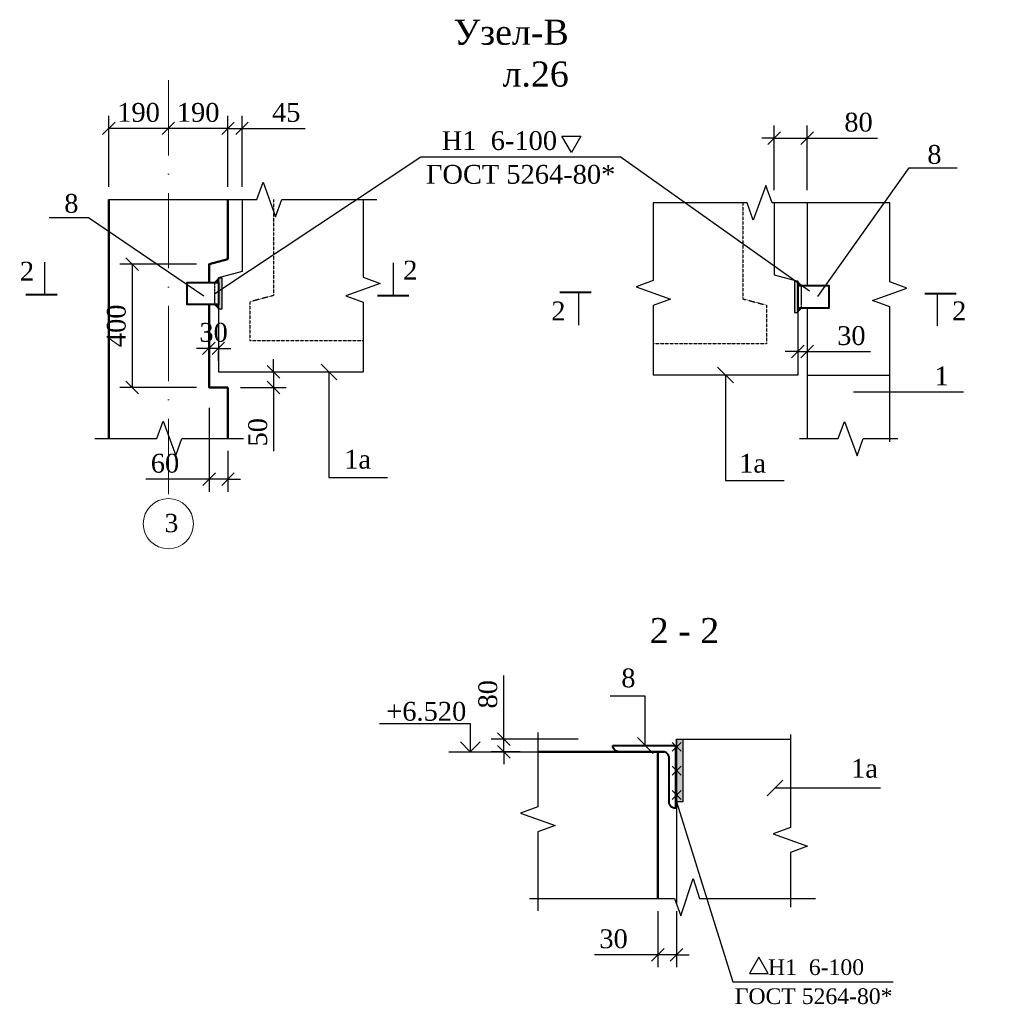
# Model space of a CAD drawing. Header units: millimetres. Extents: x 2063114 to 14983986, y -126020516 to 213791.
# Tile 361 of 656: x 2337849 to 2353550, y -1107001 to -1091302. Entities that reach past the tile are written whole.
import ezdxf
from ezdxf.enums import TextEntityAlignment as Align

# ---------------------------------------------------------------- set-up
doc = ezdxf.new("R2010")
doc.units = ezdxf.units.MM
for name, pattern in [('ACAD_ISO04W100', [30, 24, -3, 0, -3]), ('ACAD_ISO10W100', [18, 12, -3, 0, -3]), ('CENTERX2', [4, 2.5, -0.5, 0.5, -0.5]), ('DASHED', [19.05, 12.7, -6.35]), ('JIS_02_4.0', [5.5, 4, -1.5])]:
    doc.linetypes.add(name, pattern=pattern)
doc.layers.get('Defpoints').update_dxf_attribs({"color": 6, "lineweight": 35})
for name, color, linetype in [('HATCH', 1, 'Continuous'), ('VSP-LIN', 2, 'Continuous'), ('VSP_LIN', 2, 'Continuous'), ('ОСН', 250, 'Continuous')]:
    doc.layers.add(name, color=color, linetype=linetype)
for name, color, linetype, lineweight in [('MON_RAM', 240, 'Continuous', 30), ('OTVER', 104, 'Continuous', 30), ('stena', 7, 'Continuous', 50), ('TEXT', 7, 'Continuous', 30), ('ZAK_DET', 44, 'Continuous', 30), ('АСО-оси', 24, 'CENTERX2', 20), ('оси', 22, 'ACAD_ISO04W100', 13)]:
    doc.layers.add(name, color=color, linetype=linetype, lineweight=lineweight)
doc.styles.add('seviyorum', font='times.ttf')
doc.styles.get("Standard").update_dxf_attribs({"font": 'arial.ttf'})
doc.styles.add('TIMES', font='times.ttf')
doc.styles.add('TIMES NEW', font='times.ttf', dxfattribs={"height": 200})
doc.styles.add('Times New Roman', font='times.ttf')
doc.dimstyles.new('100', dxfattribs={"dimtxt": 300, "dimasz": 250, "dimexe": 150, "dimexo": 150, "dimgap": 150, "dimtad": 1, "dimdec": 0, "dimzin": 9, "dimtxsty": 'Standard', "dimblk": 'OBLIQUE', "dimcen": 250, "dimdle": 150, "dimadec": 0, "dimazin": 0, "dimtfac": 1, "dimtdec": 0, "dimtmove": 0, "dimatfit": 3, "dimldrblk": 'NONE', "dimfxl": 1, "dimarcsym": 0})
doc.dimstyles.new('100$0', dxfattribs={"dimtxt": 300, "dimasz": 200, "dimexe": 200, "dimexo": 200, "dimgap": 100, "dimtad": 1, "dimtxsty": 'seviyorum', "dimblk": 'OBLIQUE', "dimcen": -200, "dimclrd": 256, "dimclre": 256, "dimclrt": 256, "dimadec": 0, "dimazin": 0, "dimtfac": 1, "dimtmove": 0, "dimatfit": 1, "dimldrblk": 'OPEN90', "dimfxl": 1, "dimlwd": -1, "dimlwe": -1, "dimarcsym": 0})

# ---------------------------------------------------------------- blocks, each defined once
blk = doc.blocks.new('_Oblique')
at = {"color": 0, "linetype": 'ByBlock', "lineweight": -2}
blk.add_line((-0.5, -0.5), (0.5, 0.5), dxfattribs=at)
blk = doc.blocks.new('*D501')
at = {"transparency": 16777216}
for p, q in [((2340866, -1096503), (2340866, -1096342)), ((2340866, -1096542), (2340666, -1096542)), ((2341016, -1096542), (2340866, -1096542)), ((2341016, -1096542), (2341216, -1096542)), ((2341016, -1096591), (2341016, -1096742))]:
    blk.add_line(p, q, dxfattribs=at)
at = {"layer": 'Defpoints', "color": 0, "lineweight": 30, "transparency": 16777216}
for p in [(2341016, -1096391), (2340866, -1096542), (2340866, -1096703)]:
    blk.add_point(p, dxfattribs=at)
at = {"transparency": 16777216, "xscale": 200, "yscale": 200, "zscale": 200}
blk.add_blockref('_Oblique', (2340866, -1096542), dxfattribs=at)
at = {"transparency": 16777216, "xscale": 200, "yscale": 200, "zscale": 200, "rotation": 180}
blk.add_blockref('_Oblique', (2341016, -1096542), dxfattribs=at)
at = {"transparency": 16777216, "insert": (2340941, -1096289), "char_height": 300, "attachment_point": 5, "style": 'Times New Roman'}
blk.add_mtext('30', dxfattribs=at)
blk = doc.blocks.new('_Open90')
at = {"color": 0, "linetype": 'ByBlock', "lineweight": -2}
for p, q in [((0, 0), (-1, 0)), ((-0.5, 0.5), (0, 0)), ((0, 0), (-0.5, -0.5))]:
    blk.add_line(p, q, dxfattribs=at)
blk = doc.blocks.new('_None')
blk = doc.blocks.new('*D502')
at = {"transparency": 16777216}
for p, q in [((2350256, -1096419), (2350256, -1096794)), ((2350256, -1096594), (2350056, -1096594)), ((2350256, -1096594), (2350406, -1096594)), ((2350406, -1096594), (2351415, -1096594)), ((2350406, -1096732), (2350406, -1096794))]:
    blk.add_line(p, q, dxfattribs=at)
at = {"layer": 'Defpoints', "color": 0, "lineweight": 30, "transparency": 16777216}
for p in [(2350256, -1096219), (2350406, -1096532), (2350406, -1096594)]:
    blk.add_point(p, dxfattribs=at)
at = {"transparency": 16777216, "xscale": 200, "yscale": 200, "zscale": 200}
blk.add_blockref('_Oblique', (2350256, -1096594), dxfattribs=at)
at = {"transparency": 16777216, "xscale": 200, "yscale": 200, "zscale": 200, "rotation": 180}
blk.add_blockref('_Oblique', (2350406, -1096594), dxfattribs=at)
at = {"transparency": 16777216, "insert": (2351111, -1096341), "char_height": 300, "attachment_point": 5, "style": 'Times New Roman'}
blk.add_mtext('30', dxfattribs=at)
blk = doc.blocks.new('*D503')
at = {"transparency": 16777216}
for p, q in [((2349881, -1094021), (2349881, -1092991)), ((2350406, -1094021), (2350406, -1092991)), ((2349881, -1093191), (2349681, -1093191)), ((2349881, -1093191), (2350406, -1093191)), ((2350406, -1093191), (2351525, -1093191))]:
    blk.add_line(p, q, dxfattribs=at)
at = {"layer": 'Defpoints', "color": 0, "lineweight": 30, "transparency": 16777216}
for p in [(2350406, -1093191), (2349881, -1094221), (2350406, -1094221)]:
    blk.add_point(p, dxfattribs=at)
at = {"transparency": 16777216, "xscale": 200, "yscale": 200, "zscale": 200}
blk.add_blockref('_Oblique', (2349881, -1093191), dxfattribs=at)
at = {"transparency": 16777216, "xscale": 200, "yscale": 200, "zscale": 200, "rotation": 180}
blk.add_blockref('_Oblique', (2350406, -1093191), dxfattribs=at)
at = {"transparency": 16777216, "insert": (2351225, -1092938), "char_height": 300, "attachment_point": 5, "style": 'Times New Roman'}
blk.add_mtext('80', dxfattribs=at)
blk = doc.blocks.new('*D504')
at = {"transparency": 16777216}
for p, q in [((2341170, -1093968), (2341170, -1092835)), ((2341395, -1093968), (2341395, -1092835)), ((2341170, -1093035), (2340970, -1093035)), ((2341170, -1093035), (2341395, -1093035)), ((2341395, -1093035), (2342402, -1093035))]:
    blk.add_line(p, q, dxfattribs=at)
at = {"layer": 'Defpoints', "color": 0, "lineweight": 30, "transparency": 16777216}
for p in [(2341395, -1093035), (2341170, -1094168), (2341395, -1094168)]:
    blk.add_point(p, dxfattribs=at)
at = {"transparency": 16777216, "xscale": 200, "yscale": 200, "zscale": 200}
blk.add_blockref('_Oblique', (2341170, -1093035), dxfattribs=at)
at = {"transparency": 16777216, "xscale": 200, "yscale": 200, "zscale": 200, "rotation": 180}
blk.add_blockref('_Oblique', (2341395, -1093035), dxfattribs=at)
at = {"transparency": 16777216, "insert": (2342099, -1092782), "char_height": 300, "attachment_point": 5, "style": 'Times New Roman'}
blk.add_mtext('45', dxfattribs=at)
blk = doc.blocks.new('*D505')
at = {"transparency": 16777216}
blk.add_line((2341170, -1093035), (2340220, -1093035), dxfattribs=at)
at = {"layer": 'Defpoints', "color": 0, "lineweight": 30, "transparency": 16777216}
for p in [(2340220, -1093035), (2340220, -1093035), (2341170, -1093035)]:
    blk.add_point(p, dxfattribs=at)
at = {"transparency": 16777216, "xscale": 200, "yscale": 200, "zscale": 200, "rotation": 180}
blk.add_blockref('_Oblique', (2340220, -1093035), dxfattribs=at)
at = {"transparency": 16777216, "xscale": 200, "yscale": 200, "zscale": 200}
blk.add_blockref('_Oblique', (2341170, -1093035), dxfattribs=at)
at = {"transparency": 16777216, "insert": (2340695, -1092782), "char_height": 300, "attachment_point": 5, "style": 'Times New Roman'}
blk.add_mtext('190', dxfattribs=at)
blk = doc.blocks.new('*D506')
at = {"transparency": 16777216}
for p, q in [((2339270, -1093968), (2339270, -1092835)), ((2340220, -1093035), (2339270, -1093035))]:
    blk.add_line(p, q, dxfattribs=at)
at = {"layer": 'Defpoints', "color": 0, "lineweight": 30, "transparency": 16777216}
for p in [(2339270, -1093035), (2340220, -1093035), (2339270, -1094168)]:
    blk.add_point(p, dxfattribs=at)
at = {"transparency": 16777216, "xscale": 200, "yscale": 200, "zscale": 200, "rotation": 180}
blk.add_blockref('_Oblique', (2339270, -1093035), dxfattribs=at)
at = {"transparency": 16777216, "xscale": 200, "yscale": 200, "zscale": 200}
blk.add_blockref('_Oblique', (2340220, -1093035), dxfattribs=at)
at = {"transparency": 16777216, "insert": (2339745, -1092782), "char_height": 300, "attachment_point": 5, "style": 'Times New Roman'}
blk.add_mtext('190', dxfattribs=at)
blk = doc.blocks.new('*D507')
at = {"transparency": 16777216}
for p, q in [((2340670, -1095201), (2339444, -1095201)), ((2339644, -1095201), (2339644, -1097166)), ((2340670, -1097166), (2339444, -1097166))]:
    blk.add_line(p, q, dxfattribs=at)
at = {"layer": 'Defpoints', "color": 0, "lineweight": 30, "transparency": 16777216}
for p in [(2340870, -1095201), (2339644, -1097166), (2340870, -1097166)]:
    blk.add_point(p, dxfattribs=at)
at = {"transparency": 16777216, "xscale": 200, "yscale": 200, "zscale": 200}
for p, rotation in [((2339644, -1095201), 90), ((2339644, -1097166), 270)]:
    blk.add_blockref('_Oblique', p, dxfattribs=dict(at, rotation=rotation))
at = {"transparency": 16777216, "insert": (2339391, -1096183), "char_height": 300, "attachment_point": 5, "rotation": 90, "style": 'Times New Roman'}
blk.add_mtext('400', dxfattribs=at)
blk = doc.blocks.new('*D508')
at = {"transparency": 16777216}
for p, q in [((2340870, -1097491), (2340870, -1098828)), ((2341170, -1098178), (2341170, -1098828)), ((2340870, -1098628), (2339862, -1098628)), ((2341170, -1098628), (2340870, -1098628)), ((2341170, -1098628), (2341370, -1098628))]:
    blk.add_line(p, q, dxfattribs=at)
at = {"layer": 'Defpoints', "color": 0, "lineweight": 30, "transparency": 16777216}
for p in [(2340870, -1097291), (2341170, -1097978), (2340870, -1098628)]:
    blk.add_point(p, dxfattribs=at)
at = {"transparency": 16777216, "xscale": 200, "yscale": 200, "zscale": 200}
blk.add_blockref('_Oblique', (2340870, -1098628), dxfattribs=at)
at = {"transparency": 16777216, "xscale": 200, "yscale": 200, "zscale": 200, "rotation": 180}
blk.add_blockref('_Oblique', (2341170, -1098628), dxfattribs=at)
at = {"transparency": 16777216, "insert": (2340166, -1098376), "char_height": 300, "attachment_point": 5, "style": 'Times New Roman'}
blk.add_mtext('60', dxfattribs=at)
blk = doc.blocks.new('*D509')
at = {"transparency": 16777216}
for p, q in [((2341898, -1096916), (2341898, -1096716)), ((2341220, -1096916), (2342098, -1096916)), ((2341898, -1096916), (2341898, -1097166)), ((2341370, -1097166), (2342098, -1097166)), ((2341898, -1097166), (2341898, -1098183))]:
    blk.add_line(p, q, dxfattribs=at)
at = {"layer": 'Defpoints', "color": 0, "lineweight": 30, "transparency": 16777216}
for p in [(2341020, -1096916), (2341898, -1096916), (2341170, -1097166)]:
    blk.add_point(p, dxfattribs=at)
at = {"transparency": 16777216, "xscale": 200, "yscale": 200, "zscale": 200}
for p, rotation in [((2341898, -1096916), 270), ((2341898, -1097166), 90)]:
    blk.add_blockref('_Oblique', p, dxfattribs=dict(at, rotation=rotation))
at = {"transparency": 16777216, "insert": (2341646, -1097880), "char_height": 300, "attachment_point": 5, "rotation": 90, "style": 'Times New Roman'}
blk.add_mtext('50', dxfattribs=at)
blk = doc.blocks.new('*D491')
at = {"transparency": 16777216}
for p, q in [((2348024, -1105516), (2348024, -1106411)), ((2348324, -1105516), (2348324, -1106411)), ((2348024, -1106211), (2347015, -1106211)), ((2348324, -1106211), (2348024, -1106211)), ((2348324, -1106211), (2348524, -1106211))]:
    blk.add_line(p, q, dxfattribs=at)
at = {"layer": 'Defpoints', "color": 0, "lineweight": 30, "transparency": 16777216}
for p in [(2348024, -1105316), (2348324, -1105316), (2348324, -1106211)]:
    blk.add_point(p, dxfattribs=at)
at = {"transparency": 16777216, "xscale": 200, "yscale": 200, "zscale": 200}
blk.add_blockref('_Oblique', (2348024, -1106211), dxfattribs=at)
at = {"transparency": 16777216, "xscale": 200, "yscale": 200, "zscale": 200, "rotation": 180}
blk.add_blockref('_Oblique', (2348324, -1106211), dxfattribs=at)
at = {"transparency": 16777216, "insert": (2347319, -1105958), "char_height": 300, "attachment_point": 5, "style": 'Times New Roman'}
blk.add_mtext('30', dxfattribs=at)
blk = doc.blocks.new('*D492')
at = {"transparency": 16777216}
for p, q in [((2345568, -1102774), (2345568, -1101757)), ((2346753, -1102774), (2345368, -1102774)), ((2345568, -1102974), (2345568, -1102774)), ((2345831, -1102974), (2345368, -1102974)), ((2345568, -1102974), (2345568, -1103174))]:
    blk.add_line(p, q, dxfattribs=at)
at = {"layer": 'Defpoints', "color": 0, "lineweight": 30, "transparency": 16777216}
for p in [(2346953, -1102774), (2345568, -1102974), (2346031, -1102974)]:
    blk.add_point(p, dxfattribs=at)
at = {"transparency": 16777216, "xscale": 200, "yscale": 200, "zscale": 200}
for p, rotation in [((2345568, -1102774), 270), ((2345568, -1102974), 90)]:
    blk.add_blockref('_Oblique', p, dxfattribs=dict(at, rotation=rotation))
at = {"transparency": 16777216, "insert": (2345315, -1102058), "char_height": 300, "attachment_point": 5, "rotation": 90, "style": 'Times New Roman'}
blk.add_mtext('80', dxfattribs=at)
blk = doc.blocks.new('gwsdhwhwr')
for points in [[(456640, -139550), (455190, -139550), (455190, -140000)], [(455349, -140000), (454550, -140000)]]:
    blk.add_lwpolyline(points)
at = {"lineweight": 30}
blk.add_lwpolyline([(455031, -139841), (455190, -140000), (455349, -139841)], dxfattribs=at)

msp = doc.modelspace()

# ---------------------------------------------------------------- hatches: boundary and pattern name
at = {"layer": 'HATCH', "ltscale": 0.3}
for points in [[(2340949.61614, -1095490.8831), (2341020.32682, -1095420.17242), (2341020.32682, -1095490.8831)], [(2350326.85656, -1095544.09342), (2350256.14588, -1095473.38274), (2350256.14588, -1095544.09342)], [(2341020.32682, -1095911.59378), (2340949.61614, -1095840.8831), (2341020.32682, -1095840.8831)], [(2350256.14588, -1095964.8041), (2350326.85656, -1095894.09342), (2350256.14588, -1095894.09342)]]:
    msp.add_hatch(color=0, dxfattribs=at).paths.add_polyline_path(points)
at = {"layer": 'ZAK_DET'}
for points in [[(2341070.32682, -1095415.8831), (2341020.32682, -1095415.8831), (2341020.32682, -1095915.8831), (2341070.32682, -1095915.8831)], [(2350206.14588, -1095469.09342), (2350256.14588, -1095469.09342), (2350256.14588, -1095969.09342), (2350206.14588, -1095969.09342)]]:
    msp.add_hatch(color=0, dxfattribs=at).paths.add_polyline_path(points)
at = {"layer": 'ОСН', "ltscale": 0.3}
msp.add_hatch(color=0, dxfattribs=at).paths.add_polyline_path([(2348424.07284, -1102774.42235), (2348324.07284, -1102774.42235), (2348324.07284, -1103774.42235), (2348424.07284, -1103774.42235)])

# ---------------------------------------------------------------- linework, layer by layer
at = {"layer": 'HATCH', "color": 0, "ltscale": 0.3, "const_width": 10}
for points in [[(2341020.32682, -1095420.17242), (2340949.61614, -1095490.8831)], [(2350256.14588, -1095473.38274), (2350326.85656, -1095544.09342)], [(2340949.61614, -1095840.8831), (2341020.32682, -1095911.59378)], [(2350326.85656, -1095894.09342), (2350256.14588, -1095964.8041)]]:
    msp.add_lwpolyline(points, dxfattribs=at)
at = {"layer": 'MON_RAM', "color": 0, "ltscale": 0.5}
msp.add_lwpolyline([(2350406.14588, -1096969.09342), (2351723.11982, -1096969.09342)], dxfattribs=at)
at = {"layer": 'MON_RAM', "color": 0, "ltscale": 0.3}
for points in [[(2348394.78352, -1102967.31557), (2348253.36216, -1102825.89421)], [(2348253.36216, -1102967.31557), (2348394.78352, -1102825.89421)], [(2348253.36216, -1103345.13303), (2348394.78352, -1103203.71167)], [(2348394.78352, -1103345.13303), (2348253.36216, -1103203.71167)], [(2348394.78352, -1103733.00099), (2348253.36216, -1103591.57964)], [(2348253.36216, -1103733.00099), (2348394.78352, -1103591.57964)]]:
    msp.add_lwpolyline(points, dxfattribs=at)
at = {"layer": 'OTVER', "color": 0, "lineweight": 40, "ltscale": 0.3}
for points in [[(2341020.32682, -1095490.8831), (2341020.32682, -1095840.8831), (2340520.32682, -1095840.8831), (2340520.32682, -1095490.8831)], [(2350256.14588, -1095544.09342), (2350256.14588, -1095894.09342), (2350756.14588, -1095894.09342), (2350756.14588, -1095544.09342)]]:
    msp.add_lwpolyline(points, close=True, dxfattribs=at)
at = {"layer": 'OTVER', "color": 0, "linetype": 'JIS_02_4.0', "ltscale": 0.3}
for points in [[(2340960.32682, -1095840.8831), (2340960.32682, -1095490.8831)], [(2350316.14588, -1095894.09342), (2350316.14588, -1095544.09342)]]:
    msp.add_lwpolyline(points, dxfattribs=at)
at = {"layer": 'OTVER', "color": 0, "lineweight": 40, "ltscale": 0.3}
msp.add_lwpolyline([(2347304.97786, -1102874.42235), (2348304.97786, -1102874.42235), (2348304.97786, -1103874.42235), (2348304.97786, -1103874.42235, -0.4142135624), (2348204.97786, -1103774.42235), (2348204.97786, -1103074.42235, 0.4142135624), (2348104.97786, -1102974.42235), (2347404.97786, -1102974.42235, -0.4142135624), (2347304.97786, -1102874.42235)], format="xyb", close=True, dxfattribs=at)
at = {"layer": 'stena', "color": 0}
for points in [[(2339270.32682, -1094168.22609), (2339270.32682, -1097978.3831)], [(2341170.32682, -1094168.22609), (2341170.32682, -1095120.64135)], [(2341170.32682, -1095120.64135), (2340870.32682, -1095200.64135), (2340870.32682, -1095490.8831)], [(2340870.32682, -1095840.8831), (2340870.32682, -1097165.8831), (2341170.32682, -1097165.8831)], [(2341170.32682, -1097165.8831), (2341170.32682, -1097978.3831)], [(2346110.48067, -1102974.42235), (2348124.07284, -1102974.42235)], [(2348024.07284, -1105315.67365), (2348024.07284, -1102974.42235)]]:
    msp.add_lwpolyline(points, dxfattribs=at)
at = {"layer": 'TEXT', "color": 0, "ltscale": 0.3}
for points in [[(2346496.66614, -1093161.55966), (2346796.66614, -1093161.55966), (2346646.66614, -1093421.36729)], [(2349484.61208, -1106511.29914), (2349784.61208, -1106511.29914), (2349634.61208, -1106251.49152)]]:
    msp.add_lwpolyline(points, close=True, dxfattribs=at)
at = {"layer": 'VSP-LIN', "color": 0, "ltscale": 0.6}
for points in [[(2351723.11982, -1094221.4364), (2349846.89554, -1094221.4364), (2349746.89554, -1093946.68866), (2349546.89554, -1094496.18415), (2349446.89554, -1094221.4364), (2347951.52071, -1094221.4364)], [(2347951.52071, -1094221.4364), (2347951.52071, -1095459.91257), (2347676.77297, -1095559.91257), (2348226.26845, -1095759.91257), (2347951.52071, -1095859.91257), (2347951.52071, -1096969.09342)], [(2351723.11982, -1098031.59342), (2351723.11982, -1095881.59342), (2351448.37207, -1095781.59342), (2351997.86756, -1095581.59342), (2351723.11982, -1095481.59342), (2351723.11982, -1094221.4364)], [(2350284.4707, -1097981.59342), (2350901.52071, -1097981.59342), (2351001.52071, -1097706.84567), (2351201.52071, -1098256.34116), (2351301.52071, -1097981.59342), (2351849.19191, -1097981.59342)], [(2346110.48067, -1102669.62963), (2346110.48067, -1103850.9001), (2345835.73293, -1103950.9001), (2346385.22842, -1104150.9001), (2346110.48067, -1104250.9001), (2346110.48067, -1105509.21427)], [(2350137.66501, -1102698.37068), (2350137.66501, -1104181.86569), (2349862.91727, -1104281.86569), (2350412.41275, -1104481.86569), (2350137.66501, -1104581.86569), (2350137.66501, -1105451.67565)], [(2345980.30243, -1105315.67365), (2348290.65516, -1105315.67365), (2348390.65516, -1105590.42139), (2348590.65516, -1104994.7168), (2348690.65516, -1105315.67365), (2350537.66501, -1105315.67365)]]:
    msp.add_lwpolyline(points, dxfattribs=at)
at = {"layer": 'VSP_LIN', "color": 0, "ltscale": 0.3}
msp.add_line((2350445.12099, -1095632.7013), (2347422.71947, -1093490.38608), dxfattribs=at)
for points in [[(2340960.32682, -1095665.8831), (2344244.30243, -1093490.38608), (2347422.71947, -1093490.38608)], [(2350576.40698, -1095715.67169), (2352034.31733, -1093666.42418), (2352797.91764, -1093663.47786)], [(2339270.32682, -1094168.22609), (2341629.57715, -1094168.22609), (2341729.57715, -1093893.47835), (2341929.57715, -1094442.97383), (2342029.57715, -1094168.22609), (2343546.04244, -1094168.22609)], [(2343324.95198, -1094168.22609), (2343324.95198, -1095406.70225), (2343599.69973, -1095506.70225), (2343050.20424, -1095706.70225), (2343324.95198, -1095806.70225), (2343324.95198, -1096915.8831)], [(2340784.60264, -1095709.85675), (2338944.17335, -1094458.64325), (2338316.63032, -1094458.64325)], [(2339048.99386, -1097978.3831), (2340036.37894, -1097978.3831), (2340136.37894, -1097703.63536), (2340336.37894, -1098253.13084), (2340436.37894, -1097978.3831), (2341419.41064, -1097978.3831)], [(2344691.89531, -1102974.42235), (2346914.43422, -1102974.42235)], [(2348324.07284, -1103774.42235), (2349219.47893, -1106640.83575), (2351779.71704, -1106640.83575)]]:
    msp.add_lwpolyline(points, dxfattribs=at)
at = {"layer": 'VSP_LIN', "color": 0, "lineweight": 40, "ltscale": 0.4}
for points in [[(2338448.42143, -1095687.54074), (2337948.42143, -1095687.54074)], [(2344053.91492, -1095703.90957), (2343553.91492, -1095703.90957)], [(2346960.02962, -1095649.59672), (2346460.02962, -1095649.59672)], [(2352279.9678, -1095665.78532), (2352779.9678, -1095665.78532)]]:
    msp.add_lwpolyline(points, dxfattribs=at)
at = {"layer": 'ZAK_DET', "color": 0}
for points in [[(2341020.32682, -1095415.8831), (2341070.32682, -1095415.8831), (2341070.32682, -1095915.8831), (2341020.32682, -1095915.8831)], [(2350256.14588, -1095469.09342), (2350206.14588, -1095469.09342), (2350206.14588, -1095969.09342), (2350256.14588, -1095969.09342)]]:
    msp.add_lwpolyline(points, close=True, dxfattribs=at)
at = {"layer": 'АСО-оси', "linetype": 'ACAD_ISO10W100', "ltscale": 100}
msp.add_lwpolyline([(2340220.32682, -1092265.10132), (2340220.32682, -1098938.6955)], dxfattribs=at)
at = {"layer": 'оси', "linetype": 'Continuous', "ltscale": 0.5}
msp.add_circle((2340220.32682, -1099338.6955), 400, dxfattribs=at)
at = {"layer": 'ОСН', "color": 0, "ltscale": 0.3}
for points in [[(2341395.32682, -1094168.22609), (2341395.32682, -1095315.8831), (2341020.32682, -1095415.8831), (2341020.32682, -1096915.8831), (2343324.95198, -1096915.8831)], [(2349881.14588, -1094221.4364), (2349881.14588, -1095369.09342), (2350256.14588, -1095469.09342), (2350256.14588, -1096969.09342), (2347951.52071, -1096969.09342)], [(2350406.14588, -1094221.4364), (2350406.14588, -1095544.09342)], [(2350406.14588, -1095894.09342), (2350406.14588, -1097981.59342)], [(2348324.07284, -1102774.42235), (2348324.07284, -1105407.48796)], [(2348324.07284, -1102774.42235), (2350137.66501, -1102774.42235)]]:
    msp.add_lwpolyline(points, dxfattribs=at)
at = {"layer": 'ОСН', "color": 0, "linetype": 'DASHED', "ltscale": 0.3}
for points in [[(2341895.32682, -1094168.22609), (2341895.32682, -1095700.02226), (2341520.32682, -1095800.02226), (2341520.32682, -1096415.8831), (2343324.95198, -1096415.8831)], [(2349381.14588, -1094221.4364), (2349381.14588, -1095753.23257), (2349756.14588, -1095853.23257), (2349756.14588, -1096469.09342), (2347951.52071, -1096469.09342)]]:
    msp.add_lwpolyline(points, dxfattribs=at)
at = {"layer": 'ОСН', "color": 0, "ltscale": 0.3}
msp.add_lwpolyline([(2348324.07284, -1102774.42235), (2348424.07284, -1102774.42235), (2348424.07284, -1103774.42235), (2348324.07284, -1103774.42235)], close=True, dxfattribs=at)

# ---------------------------------------------------------------- block references
at = {"linetype": 'ByBlock', "xscale": -1}
msp.add_blockref('gwsdhwhwr', (2800224.59504, -962974.42235), dxfattribs=at)

# ---------------------------------------------------------------- texts
at = {"linetype": 'ByBlock', "style": 'seviyorum'}
msp.add_text('+6.520', height=300, dxfattribs=at).set_placement((2344970.11839, -1102479.25922), align=Align.RIGHT)
at = {"lineweight": 9, "insert": (2346604.87064, -1091301.805), "char_height": 400, "width": 4111.4415697, "attachment_point": 3, "style": 'TIMES NEW'}
msp.add_mtext('Узел-В\\Pл.26', dxfattribs=at)
at = {"lineweight": 15, "insert": (2329017.91843, -1100613.3662), "char_height": 350, "width": 2918.3738622, "attachment_point": 1, "style": 'TIMES NEW'}
msp.add_mtext('\\pi319.858;{\\LЗакладн\\C0;ая\\T0.9;\\C256; \\T1; \\P\\pi187.8835;деталь ЗД-1}', dxfattribs=at)
at = {"layer": 'TEXT', "color": 0, "ltscale": 3, "style": 'Times New Roman'}
for s, p in [('H1  6-100', (2345498.82217, -1093379.53166)), ('ГОСТ 5264-80*', (2345837.34425, -1093917.26617))]:
    msp.add_text(s, height=300, dxfattribs=at).set_placement(p, align=Align.CENTER)
at = {"layer": 'TEXT', "color": 0, "style": 'Times New Roman'}
for s, height, p in [('8', 300, (2352435.05248, -1093600.36591)), ('1', 300, (2352550.06384, -1097132.2935)), ('1a', 300, (2343237.40294, -1098459.55262)), ('1a', 300, (2349535.77144, -1098523.90523)), ('2 - 2', 400, (2348449.94866, -1101242.21147)), ('8', 300, (2347555.46363, -1101947.66335)), ('1a', 300, (2351319.50891, -1103387.77738)), ('H1  6-100', 250, (2350547.75373, -1106534.05806)), ('ГОСТ 5264-80*', 250, (2350509.40623, -1106996.6551))]:
    msp.add_text(s, height=height, dxfattribs=at).set_placement(p, align=Align.CENTER)
msp.add_text('8', height=300, rotation=0.150808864, dxfattribs=at).set_placement((2338673.17305, -1094380.70264), align=Align.CENTER)
at = {"layer": 'TEXT', "color": 0, "ltscale": 3, "style": 'Times New Roman'}
for p in [(2337852.53537, -1095461.24391), (2343965.08803, -1095444.6444), (2346326.03554, -1096095.45168), (2352717.54673, -1096094.49705)]:
    msp.add_text('2', height=300, dxfattribs=at).set_placement(p)
at = {"layer": 'оси', "linetype": 'Continuous', "ltscale": 0.5, "style": 'TIMES'}
msp.add_text('3', height=291.66667, dxfattribs=at).set_placement((2340269.67941, -1099326.53932), align=Align.MIDDLE_CENTER)

# ---------------------------------------------------------------- dimensions: what is measured, and where the dimension line sits
at = {"color": 0}
for base, p1, p2, text, picture, middle in [((2339270.32682, -1093034.99999), (2340220.32682, -1093034.99999), (2339270.32682, -1094168.22609), '190', '*D506', (2339745.32682, -1092781.97187)), ((2340220.32682, -1093034.99999), (2341170.32682, -1093034.99999), (2340220.32682, -1093034.99999), '190', '*D505', (2340695.32682, -1092781.97187)), ((2341395.32682, -1093034.99999), (2341170.32682, -1094168.22609), (2341395.32682, -1094168.22609), '45', '*D504', (2342098.75147, -1092782.40446)), ((2340870.32682, -1098628.3831), (2341170.32682, -1097978.3831), (2340870.32682, -1097290.8831), '60', '*D508', (2340166.25328, -1098375.78757))]:
    dim = msp.add_linear_dim(base=base, p1=p1, p2=p2, text=text, dimstyle='100$0', override={"dimtxsty": 'Times New Roman'}, dxfattribs=at)
    dim.commit()
    dim.dimension.update_dxf_attribs({"geometry": picture, "text_midpoint": middle})
for base, p1, p2, angle, text, picture, middle in [((2350406.14588, -1093190.68833), (2349881.14588, -1094221.4364), (2350406.14588, -1094221.4364), 180, '80', '*D503', (2351224.56334, -1093190.68833)), ((2339643.59336, -1097165.8831), (2340870.32682, -1095200.64135), (2340870.32682, -1097165.8831), 270, '400', '*D507', (2339643.59336, -1096183.26223)), ((2341898.31511, -1096915.8831), (2341170.32682, -1097165.8831), (2341020.32682, -1096915.8831), 270, '50', '*D509', (2341898.31511, -1097880.2419)), ((2345567.84138, -1102974.42235), (2346952.65098, -1102774.42235), (2346030.56722, -1102974.42235), 90, '80', '*D492', (2345567.84138, -1102057.50557))]:
    dim = msp.add_linear_dim(base=base, p1=p1, p2=p2, angle=angle, text=text, dimstyle='100$0', override={"dimtxsty": 'Times New Roman'}, dxfattribs=at)
    dim.commit()
    dim.dimension.update_dxf_attribs({"geometry": picture, "text_midpoint": middle, "dimtype": 160})
for base, p1, p2, picture, middle in [((2340865.86033, -1096542.05698), (2341015.86033, -1096390.53255), (2340865.86033, -1096703.03255), '*D501', (2340940.86033, -1096542.05698)), ((2348324.07284, -1106211.06567), (2348024.07284, -1105315.67365), (2348324.07284, -1105315.67365), '*D491', (2347319.45857, -1106211.06567))]:
    dim = msp.add_linear_dim(base=base, p1=p1, p2=p2, text='30', dimstyle='100$0', override={"dimtxsty": 'Times New Roman'}, dxfattribs=at)
    dim.commit()
    dim.dimension.update_dxf_attribs({"geometry": picture, "text_midpoint": middle, "dimtype": 160})
dim = msp.add_linear_dim(base=(2350406.14588, -1096594.09342), p1=(2350256.14588, -1096219.09342), p2=(2350406.14588, -1096531.59342), angle=180, text='30', dimstyle='100$0', override={"dimtxsty": 'Times New Roman'}, dxfattribs=at)
dim.commit()
dim.dimension.update_dxf_attribs({"geometry": '*D502', "text_midpoint": (2351110.76016, -1096341.49789)})

# ---------------------------------------------------------------- leaders
at = {"layer": 'VSP_LIN', "color": 0, "ltscale": 3}
for points in [[(2342780.44889, -1096917.33051), (2342780.44889, -1098599.17686), (2343715.46467, -1098599.17686)], [(2349103.8333, -1096969.09342), (2349103.8333, -1098650.93977), (2350038.84907, -1098650.93977)], [(2347824.07284, -1102874.42235), (2347824.07284, -1102087.38687), (2347264.56387, -1102087.38687)], [(2349890.59288, -1103550.67994), (2351575.63802, -1103550.67994)]]:
    msp.add_leader(points, dimstyle='100', override={"dimtxsty": 'Times New Roman', "dimldrblk": 'Oblique'}, dxfattribs=at)
at = {"layer": 'VSP_LIN', "color": 0, "ltscale": 0.3}
msp.add_leader([(2351145.70917, -1097232.99179), (2352898.72567, -1097232.99179)], dimstyle='100', override={"dimtxsty": 'Times New Roman'}, dxfattribs=at)
at = {"layer": 'ОСН', "color": 0, "ltscale": 0.3}
for points in [[(2338250.6792, -1095685.46671), (2338250.6792, -1095168.1395)], [(2343810.57136, -1095693.45732), (2343810.57136, -1095176.13011)], [(2346759.65074, -1095654.40747), (2346759.65074, -1096171.73468)], [(2352477.71003, -1095667.85935), (2352477.71003, -1096185.18656)]]:
    msp.add_leader(points, dimstyle='100', override={"dimtxsty": 'Times New Roman'}, dxfattribs=at)

doc.saveas('drawing.dxf')
